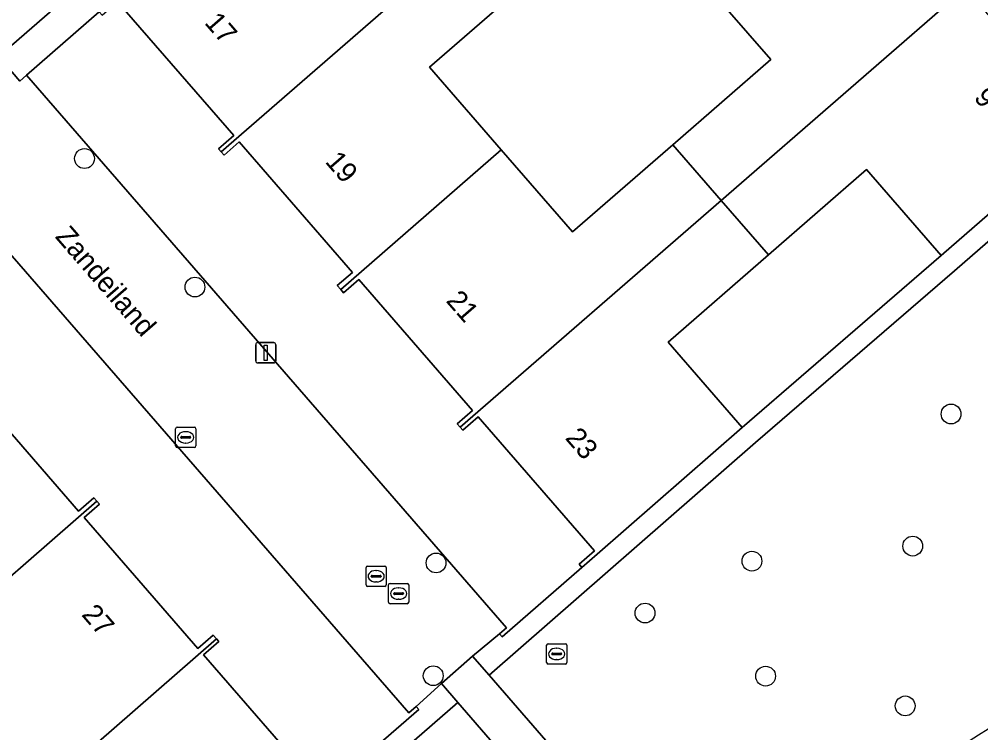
# Model space of a CAD drawing. Extents: x 155887 to 156869, y 383880 to 384678.
# Drawn here: x 156409.2 to 156456.68, y 384258.96 to 384294.18 of the extents above; entities that cross this region are included whole.
import ezdxf

# ---------------------------------------------------------------- set-up
doc = ezdxf.new("R2010")
doc.units = 0
for name, color, linetype in [('IMGEO_Boom', 7, 'Continuous'), ('IMGEO_Brandkraan', 7, 'Continuous'), ('IMGEO_Erf', 7, 'Continuous'), ('IMGEO_Greppel_droge_sloot', 7, 'Continuous'), ('IMGEO_Groenvoorziening', 7, 'Continuous'), ('IMGEO_Haag', 7, 'Continuous'), ('IMGEO_Kolk', 7, 'Continuous'), ('IMGEO_Lichtmast', 7, 'Continuous'), ('IMGEO_Openbare_ruimte_label', 7, 'Continuous'), ('IMGEO_Pand', 7, 'Continuous'), ('IMGEO_Pand_nummerreeks', 7, 'Continuous'), ('IMGEO_Parkeervlak_open', 7, 'Continuous'), ('IMGEO_Rijbaan_lokaal_open', 7, 'Continuous'), ('IMGEO_Rioolput', 7, 'Continuous'), ('IMGEO_Voetpad_open', 7, 'Continuous')]:
    doc.layers.add(name, color=color, linetype=linetype)

msp = doc.modelspace()

# ---------------------------------------------------------------- linework, layer by layer
at = {"layer": 'IMGEO_Boom'}
for centre in [(156412.422, 384287.304), (156417.878, 384280.958), (156455.219, 384274.692), (156453.324, 384268.17), (156429.784, 384267.339), (156445.385, 384267.428), (156440.104, 384264.863), (156429.644, 384261.77), (156446.057, 384261.751), (156452.953, 384260.281)]:
    msp.add_circle(centre, 0.489, dxfattribs=at)
at = {"layer": 'IMGEO_Brandkraan'}
for p, q in [((156416.922, 384273.114), (156416.922, 384273.966)), ((156416.997, 384274.04), (156417.849, 384274.04)), ((156417.41, 384273.82), (156417.435, 384273.82)), ((156417.923, 384273.966), (156417.923, 384273.114)), ((156417.181, 384273.534), (156417.181, 384273.546)), ((156417.619, 384273.497), (156417.221, 384273.497)), ((156417.224, 384273.583), (156417.622, 384273.583)), ((156417.665, 384273.546), (156417.665, 384273.534)), ((156417.849, 384273.04), (156416.997, 384273.04)), ((156417.433, 384273.26), (156417.408, 384273.26))]:
    msp.add_line(p, q, dxfattribs=at)
for points in [[(156416.922, 384273.114), (156416.922, 384273.966)], [(156416.997, 384274.04), (156417.849, 384274.04)], [(156417.923, 384273.966), (156417.923, 384273.114)], [(156417.849, 384273.04), (156416.997, 384273.04)]]:
    msp.add_lwpolyline(points, dxfattribs=at)
for centre, radius, start, end in [((156416.999, 384273.964), 0.0765, 91.552, 178.448), ((156416.999, 384273.964), 0.0765, 91.552, 178.448), ((156417.847, 384273.964), 0.0765, 1.552, 88.448), ((156417.847, 384273.964), 0.0765, 1.552, 88.448), ((156417.221, 384273.543), 0.0403, 85.8775, 175.7526), ((156417.218, 384273.533), 0.0366, 178.938, 274.7102), ((156417.622, 384273.54), 0.043, 264.8664, 352.4533), ((156417.626, 384273.545), 0.0386, 1.7309, 96.639), ((156416.999, 384273.116), 0.0765, 181.552, 268.448), ((156416.999, 384273.116), 0.0765, 181.552, 268.448), ((156417.847, 384273.116), 0.0765, 271.552, 358.448), ((156417.847, 384273.116), 0.0765, 271.552, 358.448)]:
    msp.add_arc(centre, radius, start, end, dxfattribs=at)
for centre, major_axis, ratio, start_param, end_param in [((156417.409, 384273.54), (-0.387, 0.002), 0.722429, 4.712389, 7.853982), ((156417.434, 384273.54), (-0.39, 0.002), 0.717154, 1.570796, 4.712389)]:
    msp.add_ellipse(centre, major_axis=major_axis, ratio=ratio, start_param=start_param, end_param=end_param, dxfattribs=at)
at = {"layer": 'IMGEO_Erf'}
for points in [[(156441.474, 384287.981), (156446.32, 384292.192), (156442.799, 384296.241), (156439.246, 384300.328), (156434.4, 384296.118), (156429.454, 384291.82), (156433.007, 384287.731), (156436.525, 384283.681)], [(156454.727, 384282.523), (156451.045, 384286.758), (156446.199, 384282.547), (156441.247, 384278.245), (156444.906, 384274.032)]]:
    msp.add_lwpolyline(points, close=True, dxfattribs=at)
for points in [[(156413.155, 384294.555), (156409.564, 384291.419), (156433.259, 384264.139), (156432.92, 384263.843), (156433.056, 384263.685), (156436.99, 384267.12), (156436.853, 384267.277), (156437.607, 384267.935), (156431.863, 384274.547), (156431.108, 384273.89), (156430.978, 384274.04), (156430.833, 384274.207), (156431.588, 384274.864), (156425.967, 384281.333), (156425.213, 384280.677), (156425.074, 384280.837), (156424.906, 384281.03), (156425.661, 384281.685), (156420.067, 384288.124), (156419.312, 384287.468), (156419.169, 384287.633), (156419.037, 384287.785), (156419.792, 384288.441), (156414.054, 384295.046)], [(156424.958, 384256.644), (156428.934, 384260.101), (156428.797, 384260.259), (156428.436, 384259.936), (156404.697, 384287.244), (156401.095, 384284.112), (156401.232, 384283.954), (156400.481, 384283.301), (156406.231, 384276.684), (156406.986, 384277.34), (156407.123, 384277.182), (156407.262, 384277.022), (156406.507, 384276.366), (156412.125, 384269.9), (156412.88, 384270.556), (156413.028, 384270.385), (156413.156, 384270.238), (156412.402, 384269.583), (156418.022, 384263.115), (156418.777, 384263.771), (156418.935, 384263.589), (156419.053, 384263.453), (156418.298, 384262.797), (156424.073, 384256.151)]]:
    msp.add_lwpolyline(points, dxfattribs=at)
at = {"layer": 'IMGEO_Greppel_droge_sloot'}
msp.add_arc((156407.734, 384337.377), 92.48, 301.536, 312.56109, dxfattribs=at)
at = {"layer": 'IMGEO_Groenvoorziening'}
for points in [[(156455.381, 384281.767), (156467.285, 384292.117), (156468.8, 384293.389), (156468.126, 384294.172), (156466.642, 384292.883), (156462.691, 384289.448), (156454.727, 384282.523), (156444.906, 384274.032), (156437.743, 384267.778), (156436.99, 384267.12), (156433.056, 384263.685), (156432.92, 384263.843), (156431.589, 384262.733), (156432.408, 384261.791), (156445.564, 384273.279)], [(156430.86, 384260.45), (156430.054, 384261.381), (156428.797, 384260.259), (156428.934, 384260.101), (156424.958, 384256.644), (156424.21, 384255.993), (156417.318, 384250), (156417.022, 384249.743), (156414.625, 384247.662), (156411.974, 384245.385), (156412.629, 384244.63), (156417.675, 384248.986)]]:
    msp.add_lwpolyline(points, close=True, dxfattribs=at)
for points in [[(156479.021, 384276.176), (156481.672, 384278.5), (156474.214, 384286.996), (156474.086, 384286.863), (156473.92, 384287.043), (156474.067, 384287.17), (156473.684, 384287.624), (156469.998, 384291.998), (156468.8, 384293.389), (156467.285, 384292.117), (156455.381, 384281.767), (156445.564, 384273.279), (156432.408, 384261.791), (156442.653, 384250), (156445.42, 384246.815), (156450.761, 384250)], [(156443.567, 384245.788), (156439.917, 384250), (156430.86, 384260.45), (156417.675, 384248.986), (156412.629, 384244.63), (156421.676, 384234.19)]]:
    msp.add_lwpolyline(points, dxfattribs=at)
msp.add_arc((156407.734, 384337.377), 92.48, 301.536, 312.56109, dxfattribs=at)
at = {"layer": 'IMGEO_Haag'}
for points in [[(156455.381, 384281.767), (156467.285, 384292.117), (156468.8, 384293.389), (156468.126, 384294.172), (156466.642, 384292.883), (156462.691, 384289.448), (156454.727, 384282.523), (156444.906, 384274.032), (156437.743, 384267.778), (156436.99, 384267.12), (156433.056, 384263.685), (156432.92, 384263.843), (156431.589, 384262.733), (156432.408, 384261.791), (156445.564, 384273.279)], [(156430.86, 384260.45), (156430.054, 384261.381), (156428.797, 384260.259), (156428.934, 384260.101), (156424.958, 384256.644), (156424.21, 384255.993), (156417.318, 384250), (156417.022, 384249.743), (156411.974, 384245.385), (156412.629, 384244.63), (156417.675, 384248.986)]]:
    msp.add_lwpolyline(points, close=True, dxfattribs=at)
at = {"layer": 'IMGEO_Kolk'}
for p, q in [((156426.401, 384267.182), (156427.253, 384267.182)), ((156426.326, 384266.256), (156426.326, 384267.108)), ((156426.585, 384266.676), (156426.585, 384266.688)), ((156426.628, 384266.725), (156427.026, 384266.725)), ((156426.814, 384266.962), (156426.839, 384266.962)), ((156427.069, 384266.688), (156427.069, 384266.676)), ((156427.327, 384267.108), (156427.327, 384266.256)), ((156427.023, 384266.639), (156426.625, 384266.639)), ((156426.837, 384266.402), (156426.812, 384266.402)), ((156427.253, 384266.182), (156426.401, 384266.182))]:
    msp.add_line(p, q, dxfattribs=at)
for points in [[(156426.401, 384267.182), (156427.253, 384267.182)], [(156426.326, 384266.256), (156426.326, 384267.108)], [(156427.327, 384267.108), (156427.327, 384266.256)], [(156427.253, 384266.182), (156426.401, 384266.182)]]:
    msp.add_lwpolyline(points, dxfattribs=at)
for centre, radius, start, end in [((156426.403, 384267.106), 0.0765, 91.552, 178.448), ((156426.403, 384267.106), 0.0765, 91.552, 178.448), ((156427.251, 384267.106), 0.0765, 1.552, 88.448), ((156427.251, 384267.106), 0.0765, 1.552, 88.448), ((156426.625, 384266.685), 0.0403, 85.8775, 175.7526), ((156426.622, 384266.675), 0.0366, 178.938, 274.7102), ((156427.026, 384266.682), 0.043, 264.8664, 352.4533), ((156427.03, 384266.687), 0.0386, 1.7309, 96.639), ((156426.403, 384266.258), 0.0765, 181.552, 268.448), ((156426.403, 384266.258), 0.0765, 181.552, 268.448), ((156427.251, 384266.258), 0.0765, 271.552, 358.448), ((156427.251, 384266.258), 0.0765, 271.552, 358.448)]:
    msp.add_arc(centre, radius, start, end, dxfattribs=at)
for centre, major_axis, ratio, start_param, end_param in [((156426.813, 384266.682), (-0.387, 0.002), 0.722429, 4.712389, 7.853982), ((156426.838, 384266.682), (-0.39, 0.002), 0.717154, 1.570796, 4.712389)]:
    msp.add_ellipse(centre, major_axis=major_axis, ratio=ratio, start_param=start_param, end_param=end_param, dxfattribs=at)
at = {"layer": 'IMGEO_Lichtmast'}
for p, q in [((156420.877, 384277.314), (156420.877, 384278.114)), ((156420.877, 384278.114), (156420.877, 384277.314)), ((156420.977, 384278.214), (156421.767, 384278.214)), ((156421.767, 384278.214), (156420.977, 384278.214)), ((156421.867, 384278.114), (156421.867, 384277.314)), ((156421.867, 384277.314), (156421.867, 384278.114)), ((156421.767, 384277.214), (156420.977, 384277.214)), ((156420.977, 384277.214), (156421.767, 384277.214))]:
    msp.add_line(p, q, dxfattribs=at)
msp.add_lwpolyline([(156421.297, 384278.089), (156421.447, 384278.089), (156421.447, 384277.339), (156421.297, 384277.339), (156421.297, 384278.089)], dxfattribs=at)
for centre, start, end in [((156420.977, 384278.114), 90, 180), ((156420.977, 384278.114), 90, 180), ((156421.767, 384278.114), 0, 90), ((156421.767, 384278.114), 360, 90), ((156420.977, 384277.314), 180, 270), ((156420.977, 384277.314), 180, 270), ((156421.767, 384277.314), 270, 0), ((156421.767, 384277.314), 270, 0)]:
    msp.add_arc(centre, 0.1, start, end, dxfattribs=at)
at = {"layer": 'IMGEO_Pand'}
for points in [[(156456.677, 384296.374), (156456.518, 384296.558), (156455.763, 384295.901), (156450.14, 384302.369), (156450.895, 384303.026), (156450.771, 384303.169), (156442.799, 384296.241), (156446.32, 384292.192), (156441.474, 384287.981), (156443.861, 384285.236)], [(156432.048, 384298.824), (156429.677, 384301.552), (156424.731, 384297.255), (156421.071, 384301.467), (156413.155, 384294.555), (156413.3, 384294.388), (156414.054, 384295.046), (156419.792, 384288.441), (156419.037, 384287.785), (156419.169, 384287.633)], [(156432.048, 384298.824), (156419.169, 384287.633), (156419.312, 384287.468), (156420.067, 384288.124), (156425.661, 384281.685), (156424.906, 384281.03), (156425.074, 384280.837), (156433.007, 384287.731), (156429.454, 384291.82), (156434.4, 384296.118)], [(156456.677, 384296.374), (156443.861, 384285.236), (156446.199, 384282.547), (156451.045, 384286.758), (156454.727, 384282.523), (156462.691, 384289.448), (156462.554, 384289.606), (156461.803, 384288.953), (156456.038, 384295.584), (156456.793, 384296.241)], [(156433.007, 384287.731), (156425.074, 384280.837), (156425.213, 384280.677), (156425.967, 384281.333), (156431.588, 384274.864), (156430.833, 384274.207), (156430.978, 384274.04), (156443.861, 384285.236), (156441.474, 384287.981), (156436.525, 384283.681)], [(156446.199, 384282.547), (156443.861, 384285.236), (156430.978, 384274.04), (156431.108, 384273.89), (156431.863, 384274.547), (156437.607, 384267.935), (156436.853, 384267.277), (156436.99, 384267.12), (156437.743, 384267.778), (156444.906, 384274.032), (156441.247, 384278.245)], [(156413.028, 384270.385), (156412.88, 384270.556), (156412.125, 384269.9), (156406.507, 384276.366), (156407.262, 384277.022), (156407.123, 384277.182), (156394.142, 384265.872), (156396.494, 384263.169), (156401.551, 384267.546), (156405.093, 384263.471)], [(156418.935, 384263.589), (156418.777, 384263.771), (156418.022, 384263.115), (156412.402, 384269.583), (156413.156, 384270.238), (156413.028, 384270.385), (156405.093, 384263.471), (156402.886, 384261.548), (156406.41, 384257.503), (156403.577, 384255.034), (156405.962, 384252.288)], [(156424.21, 384255.993), (156424.958, 384256.644), (156424.821, 384256.802), (156424.073, 384256.151), (156418.298, 384262.797), (156419.053, 384263.453), (156418.935, 384263.589), (156405.962, 384252.288), (156407.95, 384250), (156408.298, 384249.599), (156408.759, 384250), (156410.944, 384251.901), (156414.625, 384247.662), (156417.022, 384249.743), (156417.318, 384250)]]:
    msp.add_lwpolyline(points, close=True, dxfattribs=at)
at = {"layer": 'IMGEO_Parkeervlak_open'}
msp.add_lwpolyline([(156441.648, 384321.401), (156438.632, 384324.873), (156437.211, 384323.647), (156406.642, 384297.047), (156405.446, 384296.062), (156405.14, 384295.795), (156408.176, 384292.336)], close=True, dxfattribs=at)
at = {"layer": 'IMGEO_Rijbaan_lokaal_open'}
msp.add_lwpolyline([(156409.564, 384291.419), (156409.233, 384291.131), (156408.176, 384292.336), (156405.14, 384295.795), (156400.994, 384292.18), (156404.001, 384288.734), (156405.041, 384287.543), (156404.697, 384287.244), (156428.436, 384259.936), (156428.797, 384260.259), (156430.054, 384261.381), (156431.589, 384262.733), (156432.92, 384263.843), (156433.259, 384264.139)], close=True, dxfattribs=at)
at = {"layer": 'IMGEO_Rioolput'}
for p, q in [((156427.435, 384265.402), (156427.435, 384266.254)), ((156427.51, 384266.328), (156428.362, 384266.328)), ((156428.436, 384266.254), (156428.436, 384265.402)), ((156427.694, 384265.822), (156427.694, 384265.834)), ((156428.132, 384265.785), (156427.734, 384265.785)), ((156427.737, 384265.871), (156428.135, 384265.871)), ((156427.923, 384266.108), (156427.948, 384266.108)), ((156428.178, 384265.834), (156428.178, 384265.822)), ((156428.362, 384265.328), (156427.51, 384265.328)), ((156427.946, 384265.548), (156427.921, 384265.548)), ((156435.318, 384263.348), (156436.17, 384263.348)), ((156435.243, 384262.422), (156435.243, 384263.274)), ((156435.545, 384262.891), (156435.943, 384262.891)), ((156435.731, 384263.128), (156435.756, 384263.128)), ((156436.244, 384263.274), (156436.244, 384262.422)), ((156435.502, 384262.842), (156435.502, 384262.854)), ((156435.94, 384262.805), (156435.542, 384262.805)), ((156435.754, 384262.568), (156435.729, 384262.568)), ((156435.986, 384262.854), (156435.986, 384262.842)), ((156436.17, 384262.348), (156435.318, 384262.348))]:
    msp.add_line(p, q, dxfattribs=at)
for points in [[(156427.435, 384265.402), (156427.435, 384266.254)], [(156427.51, 384266.328), (156428.362, 384266.328)], [(156428.436, 384266.254), (156428.436, 384265.402)], [(156428.362, 384265.328), (156427.51, 384265.328)], [(156435.318, 384263.348), (156436.17, 384263.348)], [(156435.243, 384262.422), (156435.243, 384263.274)], [(156436.244, 384263.274), (156436.244, 384262.422)], [(156436.17, 384262.348), (156435.318, 384262.348)]]:
    msp.add_lwpolyline(points, dxfattribs=at)
for centre, radius, start, end in [((156427.512, 384266.252), 0.0765, 91.552, 178.448), ((156427.512, 384266.252), 0.0765, 91.552, 178.448), ((156428.36, 384266.252), 0.0765, 1.552, 88.448), ((156428.36, 384266.252), 0.0765, 1.552, 88.448), ((156427.734, 384265.831), 0.0403, 85.8775, 175.7526), ((156427.731, 384265.821), 0.0366, 178.938, 274.7102), ((156428.135, 384265.828), 0.043, 264.8664, 352.4533), ((156428.139, 384265.833), 0.0386, 1.7309, 96.639), ((156427.512, 384265.404), 0.0765, 181.552, 268.448), ((156427.512, 384265.404), 0.0765, 181.552, 268.448), ((156428.36, 384265.404), 0.0765, 271.552, 358.448), ((156428.36, 384265.404), 0.0765, 271.552, 358.448), ((156435.32, 384263.272), 0.0765, 91.552, 178.448), ((156435.32, 384263.272), 0.0765, 91.552, 178.448), ((156436.168, 384263.272), 0.0765, 1.552, 88.448), ((156436.168, 384263.272), 0.0765, 1.552, 88.448), ((156435.542, 384262.851), 0.0403, 85.8775, 175.7526), ((156435.947, 384262.853), 0.0386, 1.7309, 96.639), ((156435.32, 384262.424), 0.0765, 181.552, 268.448), ((156435.32, 384262.424), 0.0765, 181.552, 268.448), ((156435.539, 384262.841), 0.0366, 178.938, 274.7102), ((156435.943, 384262.848), 0.043, 264.8664, 352.4533), ((156436.168, 384262.424), 0.0765, 271.552, 358.448), ((156436.168, 384262.424), 0.0765, 271.552, 358.448)]:
    msp.add_arc(centre, radius, start, end, dxfattribs=at)
for centre, major_axis, ratio, start_param, end_param in [((156427.922, 384265.828), (-0.387, 0.002), 0.722429, 4.712389, 7.853982), ((156427.947, 384265.828), (-0.39, 0.002), 0.717154, 1.570796, 4.712389), ((156435.73, 384262.848), (-0.387, 0.002), 0.722429, 4.712389, 7.853982), ((156435.755, 384262.848), (-0.39, 0.002), 0.717154, 1.570796, 4.712389)]:
    msp.add_ellipse(centre, major_axis=major_axis, ratio=ratio, start_param=start_param, end_param=end_param, dxfattribs=at)
at = {"layer": 'IMGEO_Voetpad_open'}
for points in [[(156438.077, 384316.244), (156438.828, 384316.897), (156442.421, 384320.021), (156442.663, 384320.232), (156441.648, 384321.401), (156408.176, 384292.336), (156409.233, 384291.131), (156409.564, 384291.419), (156413.155, 384294.555), (156421.071, 384301.467), (156430.86, 384309.973)], [(156442.653, 384250), (156432.408, 384261.791), (156431.589, 384262.733), (156430.054, 384261.381), (156430.86, 384260.45), (156439.917, 384250), (156443.567, 384245.788), (156445.42, 384246.815)]]:
    msp.add_lwpolyline(points, close=True, dxfattribs=at)

# ---------------------------------------------------------------- texts
at = {"layer": 'IMGEO_Openbare_ruimte_label'}
msp.add_text('Zandeiland', height=1, rotation=310.9865, dxfattribs=at).set_placement((156410.937, 384283.428))
at = {"layer": 'IMGEO_Pand_nummerreeks'}
for s, rotation, p in [('17', 310.9828, (156418.308, 384293.992)), ('9', 311.002, (156456.302, 384290.281)), ('19', 310.9828, (156424.267, 384287.133)), ('21', 310.9828, (156430.241, 384280.258)), ('23', 310.9828, (156436.125, 384273.484)), ('27', 310.9892, (156412.243, 384264.766))]:
    msp.add_text(s, height=1, rotation=rotation, dxfattribs=at).set_placement(p)

doc.saveas('drawing.dxf')
